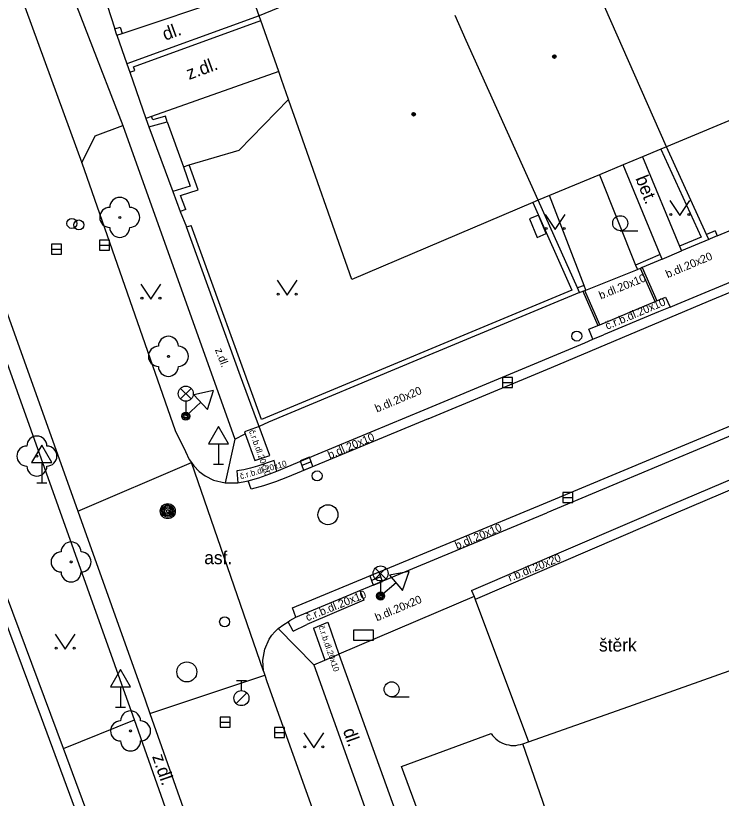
# Model space of a CAD drawing. Extents: x -596229 to -595156, y -1161237 to -1159376.
# Drawn here: x -596015.28 to -595980.03, y -1160795.27 to -1160756.18 of the extents above; entities that cross this region are included whole.
import ezdxf

# ---------------------------------------------------------------- set-up
doc = ezdxf.new("R2010")
doc.units = 0
for name, color, linetype in [('Level 22', 7, 'Continuous'), ('Level 24', 7, 'Continuous'), ('Level 27', 7, 'Continuous'), ('Level 28', 7, 'Continuous'), ('Level 31', 7, 'Continuous'), ('Level 33', 7, 'Continuous'), ('Level 34', 7, 'Continuous'), ('Level 36', 7, 'Continuous'), ('Level 39', 7, 'Continuous'), ('Specificka linie pasportu komunikaci', 7, 'Continuous'), ('TM - budovy zdene_ betonove - VP', 7, 'Continuous'), ('TM - chodniky - VP', 7, 'Continuous'), ('TM - komunikace - VP', 7, 'Continuous'), ('TM - letecke snimky - pomocna linie', 7, 'Continuous'), ('TM - plot drateny_ kovovy - VP', 7, 'Continuous'), ('TM - podezdivka plotu - VP', 7, 'Continuous'), ('TM - popis povrchu', 7, 'Continuous'), ('TM - rozhrani mezi zpev. plochami mezi sebou - VP', 7, 'Continuous'), ('TM - rozhrani ploch obecne - VP', 7, 'Continuous'), ('TM - vjezd na pozemek', 7, 'Continuous'), ('TM - zed operna - VP', 7, 'Continuous')]:
    doc.layers.add(name, color=color, linetype=linetype)

msp = doc.modelspace()

# ---------------------------------------------------------------- linework, layer by layer
at = {"layer": 'Level 22'}
for centre in [(-596010.08, -1160766.25), (-596007.65, -1160773.19), (-596014.22, -1160778.17), (-596012.51, -1160783.46), (-596009.54, -1160791.9)]:
    msp.add_circle(centre, 0.05, dxfattribs=at)
for centre, start, end in [((-596010.08, -1160765.75), 0, 180), ((-596010.58, -1160766.25), 90, 270), ((-596009.58, -1160766.25), 270, 90), ((-596010.08, -1160766.75), 180, 0), ((-596007.65, -1160772.69), 0, 180), ((-596008.15, -1160773.19), 90, 270), ((-596007.15, -1160773.19), 270, 90), ((-596007.65, -1160773.69), 180, 0), ((-596014.22, -1160777.67), 0, 180), ((-596014.72, -1160778.17), 90, 270), ((-596013.72, -1160778.17), 270, 90), ((-596014.22, -1160778.67), 180, 0), ((-596012.51, -1160782.96), 0, 180), ((-596013.01, -1160783.46), 90, 270), ((-596012.01, -1160783.46), 270, 90), ((-596012.51, -1160783.96), 180, 0), ((-596009.54, -1160791.4), 0, 180), ((-596010.04, -1160791.9), 90, 270), ((-596009.04, -1160791.9), 270, 90), ((-596009.54, -1160792.4), 180, 0)]:
    msp.add_arc(centre, 0.5, start, end, dxfattribs=at)
at = {"layer": 'Level 24'}
for points in [[(-595988.772, -1160767.054), (-595989.158, -1160766.132), (-595989.619, -1160766.325), (-595989.233, -1160767.247)], [(-595998.397, -1160787.358), (-595997.397, -1160787.358), (-595997.397, -1160786.858), (-595998.397, -1160786.858)]]:
    msp.add_lwpolyline(points, close=True, dxfattribs=at)
at = {"layer": 'Level 27'}
for p, q in [((-596011.09, -1160767.64), (-596010.59, -1160767.64)), ((-596013.49, -1160767.84), (-596012.99, -1160767.84)), ((-595990.96, -1160774.49), (-595990.46, -1160774.49)), ((-596000.516, -1160778.461), (-596000.984, -1160778.639)), ((-595987.94, -1160780.24), (-595987.44, -1160780.24)), ((-595997.036, -1160784.201), (-595997.504, -1160784.379)), ((-596005.06, -1160791.46), (-596004.56, -1160791.46)), ((-596002.35, -1160791.98), (-596001.85, -1160791.98))]:
    msp.add_line(p, q, dxfattribs=at)
for points in [[(-596013.49, -1160768.09), (-596012.99, -1160768.09), (-596012.99, -1160767.59), (-596013.49, -1160767.59)], [(-596011.09, -1160767.89), (-596010.59, -1160767.89), (-596010.59, -1160767.39), (-596011.09, -1160767.39)], [(-595990.96, -1160774.74), (-595990.46, -1160774.74), (-595990.46, -1160774.24), (-595990.96, -1160774.24)], [(-596000.606, -1160778.227), (-596001.073, -1160778.406), (-596000.894, -1160778.873), (-596000.427, -1160778.694)], [(-595987.94, -1160780.49), (-595987.44, -1160780.49), (-595987.44, -1160779.99), (-595987.94, -1160779.99)], [(-595997.126, -1160783.967), (-595997.593, -1160784.146), (-595997.414, -1160784.613), (-595996.947, -1160784.434)], [(-596005.06, -1160791.71), (-596004.56, -1160791.71), (-596004.56, -1160791.21), (-596005.06, -1160791.21)], [(-596002.35, -1160792.23), (-596001.85, -1160792.23), (-596001.85, -1160791.73), (-596002.35, -1160791.73)]]:
    msp.add_lwpolyline(points, close=True, dxfattribs=at)
for centre in [(-595999.68, -1160781.1), (-596006.73, -1160788.95)]:
    msp.add_circle(centre, 0.5, dxfattribs=at)
at = {"layer": 'Level 28'}
for p, q in [((-596004.25, -1160789.385), (-596003.75, -1160789.385)), ((-596004, -1160789.885), (-596004, -1160789.385)), ((-596004.258, -1160790.532), (-596003.728, -1160790.002))]:
    msp.add_line(p, q, dxfattribs=at)
for centre, radius in [((-596012.47, -1160766.55), 0.25), ((-596012.12, -1160766.63), 0.25), ((-595987.25, -1160772.18), 0.25), ((-596007.77, -1160780.82), 0.25), ((-596004.84, -1160786.45), 0.25), ((-596004, -1160790.26), 0.375)]:
    msp.add_circle(centre, radius, dxfattribs=at)
at = {"layer": 'Level 31'}
for centre, radius in [((-596000.22, -1160779.16), 0.25), ((-596007.68, -1160780.92), 0.375), ((-596007.68, -1160780.92), 0.305), ((-596007.68, -1160780.92), 0.235), ((-596007.68, -1160780.92), 0.165), ((-596007.68, -1160780.92), 0.0781)]:
    msp.add_circle(centre, radius, dxfattribs=at)
at = {"layer": 'Level 33'}
for p, q in [((-596007.045, -1160775.32), (-596006.515, -1160774.79)), ((-596007.045, -1160774.79), (-596006.515, -1160775.32)), ((-596006.78, -1160775.43), (-596006.78, -1160776.18)), ((-595997.315, -1160784.3), (-595996.785, -1160783.77)), ((-595997.315, -1160783.77), (-595996.785, -1160784.3)), ((-595997.05, -1160784.41), (-595997.05, -1160785.16))]:
    msp.add_line(p, q, dxfattribs=at)
for centre, radius in [((-596006.78, -1160775.055), 0.375), ((-596006.78, -1160776.18), 0.2), ((-596006.78, -1160776.18), 0.145), ((-596006.78, -1160776.18), 0.0876), ((-595997.05, -1160784.035), 0.375), ((-595997.05, -1160785.16), 0.2), ((-595997.05, -1160785.16), 0.145), ((-595997.05, -1160785.16), 0.0876)]:
    msp.add_circle(centre, radius, dxfattribs=at)
at = {"layer": 'Level 34'}
for p, q in [((-596006.036, -1160775.485), (-596006.78, -1160776.18)), ((-596005.15, -1160777.552), (-596005.15, -1160778.57)), ((-596013.98, -1160778.492), (-596013.98, -1160779.51)), ((-596005.4, -1160778.57), (-596004.9, -1160778.57)), ((-596014.23, -1160779.51), (-596013.73, -1160779.51)), ((-595996.277, -1160784.497), (-595997.05, -1160785.16)), ((-596010.05, -1160789.692), (-596010.05, -1160790.71)), ((-596010.3, -1160790.71), (-596009.8, -1160790.71))]:
    msp.add_line(p, q, dxfattribs=at)
for points in [[(-596006.377, -1160775.12), (-596005.695, -1160775.851), (-596005.403, -1160774.895)], [(-596005.65, -1160777.552), (-596004.65, -1160777.552), (-596005.15, -1160776.686)], [(-596014.48, -1160778.492), (-596013.48, -1160778.492), (-596013.98, -1160777.626)], [(-595996.603, -1160784.118), (-595995.952, -1160784.877), (-595995.62, -1160783.933)], [(-596010.55, -1160789.692), (-596009.55, -1160789.692), (-596010.05, -1160788.826)]]:
    msp.add_lwpolyline(points, close=True, dxfattribs=at)
at = {"layer": 'Level 36'}
for p, q in [((-595985.08, -1160766.915), (-595984.205, -1160766.915)), ((-595996.5, -1160790.195), (-595995.625, -1160790.195))]:
    msp.add_line(p, q, dxfattribs=at)
for points in [[(-595982.6, -1160765.41), (-595982.1, -1160766.16), (-595981.6, -1160765.41)], [(-595988.83, -1160766.11), (-595988.33, -1160766.86), (-595987.83, -1160766.11)], [(-596009.02, -1160769.59), (-596008.52, -1160770.34), (-596008.02, -1160769.59)], [(-596002.21, -1160769.38), (-596001.71, -1160770.13), (-596001.21, -1160769.38)], [(-596013.31, -1160787.06), (-596012.81, -1160787.81), (-596012.31, -1160787.06)], [(-596000.89, -1160791.99), (-596000.39, -1160792.74), (-595999.89, -1160791.99)]]:
    msp.add_lwpolyline(points, dxfattribs=at)
for centre, radius in [((-595985.08, -1160766.54), 0.375), ((-595982.55, -1160766.11), 0.05), ((-595981.651, -1160766.11), 0.05), ((-595988.78, -1160766.81), 0.05), ((-595987.881, -1160766.81), 0.05), ((-596002.16, -1160770.08), 0.05), ((-596001.261, -1160770.08), 0.05), ((-596008.97, -1160770.29), 0.05), ((-596008.071, -1160770.29), 0.05), ((-596013.26, -1160787.76), 0.05), ((-596012.361, -1160787.76), 0.05), ((-595996.5, -1160789.82), 0.375), ((-596000.84, -1160792.69), 0.05), ((-595999.941, -1160792.69), 0.05)]:
    msp.add_circle(centre, radius, dxfattribs=at)
at = {"layer": 'Level 39'}
for centre, radius in [((-595988.37, -1160758.22), 0.09), ((-595988.37, -1160758.22), 0.0398), ((-595995.4, -1160761.1), 0.09), ((-595995.4, -1160761.1), 0.0398)]:
    msp.add_circle(centre, radius, dxfattribs=at)
at = {"layer": 'Specificka linie pasportu komunikaci'}
for points in [[(-596008.63, -1160761.73), (-596007.429, -1160764.96)], [(-596012.17, -1160780.93), (-596006.49, -1160778.5)], [(-596002.9, -1160788.91), (-596006.49, -1160778.5)], [(-596008.57, -1160791.03), (-596002.83, -1160789.11)], [(-596012.89, -1160792.77), (-596009.34, -1160791.35)]]:
    msp.add_lwpolyline(points, dxfattribs=at)
at = {"layer": 'TM - budovy zdene_ betonove - VP'}
for points in [[(-596003.12, -1160756.18), (-596004.5, -1160752.3)], [(-595982.77, -1160762.73), (-595987.13, -1160752.84)], [(-595998.28, -1160754.19), (-596003.12, -1160756.18)], [(-596003.04, -1160756.42), (-596003.12, -1160756.18)], [(-596002.14, -1160758.96), (-596003.04, -1160756.42)], [(-595992.77, -1160757.42), (-595993.32, -1160756.17)], [(-595989.18, -1160765.39), (-595992.77, -1160757.42)], [(-596001.65, -1160760.36), (-596002, -1160759.37), (-596002.14, -1160758.96)], [(-595974.35, -1160759.21), (-595982.77, -1160762.73)], [(-595998.48, -1160769.36), (-596001.37, -1160761.16), (-596001.51, -1160760.74), (-596001.65, -1160760.36)], [(-595983.05, -1160762.85), (-595983.96, -1160763.22)], [(-595982.77, -1160762.73), (-595983.05, -1160762.85)], [(-595983.96, -1160763.22), (-595984.94, -1160763.63)], [(-595984.94, -1160763.63), (-595986.12, -1160764.12)], [(-595986.12, -1160764.12), (-595988.62, -1160765.16)], [(-595989.18, -1160765.39), (-595989.45, -1160765.51)], [(-595988.62, -1160765.16), (-595989.18, -1160765.39)], [(-595989.45, -1160765.51), (-595998.48, -1160769.36)], [(-595984.94, -1160790.77), (-595979.63, -1160788.9)], [(-595989.66, -1160792.44), (-595984.94, -1160790.77)], [(-595989.95, -1160792.54), (-595989.66, -1160792.44)], [(-595987.64, -1160799.17), (-595989.95, -1160792.54)]]:
    msp.add_lwpolyline(points, dxfattribs=at)
at = {"layer": 'TM - chodniky - VP'}
for points in [[(-596009.96, -1160757.06), (-596004.48, -1160755.22), (-596005.36, -1160752.59)], [(-596009.64, -1160790.51), (-596022.11, -1160755.59)], [(-596009.92, -1160761.66), (-596004.33, -1160777.33)], [(-595983.96, -1160763.22), (-595982.11, -1160767.69)], [(-595983.08, -1160768.1), (-595984.94, -1160763.63)], [(-595970.91, -1160776.17), (-595982.3, -1160781.02)], [(-596004.33, -1160777.33), (-596004.81, -1160779.51)], [(-595982.3, -1160781.02), (-595992.32, -1160785.33)], [(-596000.39, -1160788.59), (-596002.17, -1160786.79)], [(-596000.39, -1160788.59), (-595995.39, -1160802.57), (-595996.69, -1160803.04), (-595998.1, -1160802.37)], [(-596009.34, -1160791.35), (-596009.64, -1160790.51)], [(-596001.42, -1160813.84), (-596009.34, -1160791.35)]]:
    msp.add_lwpolyline(points, dxfattribs=at)
at = {"layer": 'TM - komunikace - VP'}
for points in [[(-596013.36, -1160752.78), (-596009.92, -1160761.66)], [(-596021.28, -1160755.46), (-596012.17, -1160780.93)], [(-596011.97, -1160763.52), (-596011.31, -1160762.17), (-596009.92, -1160761.66)], [(-596011.97, -1160763.52), (-596007.31, -1160776.9), (-596006.8, -1160777.94)], [(-595982.24, -1160770.59), (-595978.75, -1160769.13)], [(-595982.59, -1160770.74), (-595983.17, -1160770.96)], [(-595982.59, -1160770.74), (-595982.24, -1160770.59)], [(-595983.17, -1160770.96), (-595985.92, -1160772.12)], [(-595986.85, -1160772.52), (-595986.44, -1160772.34)], [(-595986.44, -1160772.34), (-595985.92, -1160772.12)], [(-595994.87, -1160775.86), (-595986.85, -1160772.52)], [(-596000.16, -1160778.06), (-595994.87, -1160775.86)], [(-595977.63, -1160776.35), (-595988.74, -1160781)], [(-596006.8, -1160777.94), (-596006.61, -1160778.34), (-596006.49, -1160778.5)], [(-596002.24, -1160778.92), (-596000.16, -1160778.06)], [(-596006.49, -1160778.5), (-596006.38, -1160778.65), (-596006.11, -1160778.94), (-596005.81, -1160779.16), (-596005.4, -1160779.37), (-596004.81, -1160779.51)], [(-596003.66, -1160779.4), (-596003.13, -1160779.25), (-596002.59, -1160779.05), (-596002.24, -1160778.92)], [(-596004.81, -1160779.51), (-596004.18, -1160779.5)], [(-596004.18, -1160779.5), (-596003.75, -1160779.42), (-596003.66, -1160779.4)], [(-596012.17, -1160780.93), (-596008.81, -1160790.34)], [(-595998.09, -1160784.89), (-595997.6, -1160784.68), (-595988.74, -1160781)], [(-596001.28, -1160786.21), (-595998.52, -1160785.07), (-595998.09, -1160784.89)], [(-596002.17, -1160786.79), (-596001.88, -1160786.59), (-596001.67, -1160786.45)], [(-596001.67, -1160786.45), (-596001.58, -1160786.39), (-596001.28, -1160786.21)], [(-596002.17, -1160786.79), (-596002.34, -1160786.95)], [(-596002.9, -1160788.91), (-596002.94, -1160788.36), (-596002.84, -1160787.81), (-596002.62, -1160787.31)], [(-596002.62, -1160787.31), (-596002.49, -1160787.12), (-596002.34, -1160786.95)], [(-596002.9, -1160788.91), (-596002.83, -1160789.11)], [(-596002.83, -1160789.11), (-596002.73, -1160789.43)], [(-596002.73, -1160789.43), (-595998.1, -1160802.37)], [(-596008.81, -1160790.34), (-596008.57, -1160791.03)], [(-596008.57, -1160791.03), (-596000.61, -1160813.56)]]:
    msp.add_lwpolyline(points, dxfattribs=at)
at = {"layer": 'TM - letecke snimky - pomocna linie'}
for points in [[(-596006.61, -1160763.63), (-596004.12, -1160762.9), (-596001.65, -1160760.36)], [(-595994.63, -1160800.69), (-595994.36, -1160799.51), (-595993.65, -1160798.87), (-595993.96, -1160798), (-595994.35, -1160798.14), (-595996, -1160793.68), (-595991.53, -1160792.03)], [(-595991.53, -1160792.03), (-595991.46, -1160792.13), (-595991.38, -1160792.21), (-595991.29, -1160792.3), (-595991.2, -1160792.37), (-595991.1, -1160792.44), (-595990.99, -1160792.49), (-595990.88, -1160792.54), (-595990.77, -1160792.57), (-595990.65, -1160792.6), (-595990.54, -1160792.62), (-595990.42, -1160792.62), (-595990.3, -1160792.62), (-595990.18, -1160792.6), (-595990.06, -1160792.58), (-595989.95, -1160792.54)]]:
    msp.add_lwpolyline(points, dxfattribs=at)
at = {"layer": 'TM - plot drateny_ kovovy - VP'}
for points in [[(-596009.33, -1160758.91), (-596009.4, -1160758.73), (-596003.04, -1160756.42)], [(-596007.79, -1160761.19), (-596008.43, -1160761.37), (-596008.49, -1160761.21)], [(-595983.05, -1160762.85), (-595981.03, -1160767.23)], [(-596006.78, -1160765.86), (-596007.04, -1160765.15), (-596006.17, -1160764.88), (-596006.61, -1160763.63)], [(-595989.45, -1160765.51), (-595987.49, -1160769.88), (-596003, -1160776.34), (-596006.52, -1160766.65)], [(-595980.34, -1160766.93), (-595980.77, -1160767.11)], [(-595981.03, -1160767.23), (-595982.11, -1160767.69)], [(-595982.11, -1160767.69), (-595982.01, -1160767.92)], [(-595983.08, -1160768.1), (-595984.31, -1160768.63)], [(-595982.98, -1160768.33), (-595983.08, -1160768.1)], [(-595984.31, -1160768.63), (-595984.22, -1160768.86)], [(-595986.88, -1160769.65), (-595987.22, -1160769.77)], [(-595986.79, -1160769.88), (-595986.88, -1160769.65)], [(-595992.37, -1160785.19), (-595999.13, -1160788.06)], [(-595999.13, -1160788.06), (-595995.59, -1160797.91)]]:
    msp.add_lwpolyline(points, dxfattribs=at)
at = {"layer": 'TM - podezdivka plotu - VP'}
for points in [[(-596003.12, -1160756.18), (-596009.72, -1160758.58)], [(-596010.33, -1160756.84), (-596010.06, -1160756.75)], [(-596010.06, -1160756.75), (-596009.96, -1160757.06)], [(-596010.22, -1160757.15), (-596010.33, -1160756.84)], [(-596010.22, -1160757.15), (-596009.96, -1160757.06)], [(-596009.72, -1160758.58), (-596009.57, -1160758.99)], [(-596009.57, -1160758.99), (-596009.33, -1160758.91)], [(-596008.49, -1160761.21), (-596008.77, -1160761.31)], [(-596008.77, -1160761.31), (-596008.63, -1160761.73)], [(-596008.63, -1160761.73), (-596007.71, -1160761.48)], [(-596007.71, -1160761.48), (-596007.79, -1160761.19)], [(-595980.77, -1160767.11), (-595982.77, -1160762.73)], [(-596006.89, -1160763.73), (-596006.56, -1160764.69), (-596007.43, -1160764.96)], [(-596006.89, -1160763.73), (-596006.61, -1160763.63)], [(-596007.43, -1160764.96), (-596007.06, -1160765.96)], [(-595987.22, -1160769.77), (-595989.18, -1160765.39)], [(-596006.78, -1160765.86), (-596007.06, -1160765.96)], [(-596006.75, -1160766.73), (-596006.52, -1160766.65)], [(-596004.04, -1160774.18), (-596006.75, -1160766.73)], [(-595980.34, -1160766.93), (-595980.24, -1160767.17)], [(-595980.66, -1160767.35), (-595982.01, -1160767.92)], [(-595980.66, -1160767.35), (-595980.77, -1160767.11)], [(-595980.59, -1160767.32), (-595980.66, -1160767.35)], [(-595980.24, -1160767.17), (-595980.59, -1160767.32)], [(-595982.98, -1160768.33), (-595983.98, -1160768.76)], [(-595984.07, -1160768.8), (-595984.22, -1160768.86)], [(-595983.98, -1160768.76), (-595984.07, -1160768.8)], [(-595987.12, -1160770), (-595995.24, -1160773.38)], [(-595987.12, -1160770), (-595987.22, -1160769.77)], [(-595987.12, -1160770), (-595986.94, -1160769.94)], [(-595986.94, -1160769.94), (-595986.84, -1160769.9)], [(-595986.84, -1160769.9), (-595986.79, -1160769.88)], [(-595995.24, -1160773.38), (-596002.65, -1160776.47)], [(-596003.25, -1160776.34), (-596004.04, -1160774.18)], [(-596003.11, -1160776.69), (-596003.25, -1160776.34)], [(-596002.65, -1160776.47), (-596003.11, -1160776.69)]]:
    msp.add_lwpolyline(points, dxfattribs=at)
at = {"layer": 'TM - rozhrani mezi zpev. plochami mezi sebou - VP'}
for points in [[(-596015.61, -1160753.58), (-596014.76, -1160755.91), (-596011.97, -1160763.52)], [(-595980.67, -1160770.44), (-595967.99, -1160765.17)], [(-595983.34, -1160770.45), (-595984.07, -1160768.8)], [(-595983.98, -1160768.76), (-595983.25, -1160770.41)], [(-595986.94, -1160769.94), (-595986.2, -1160771.65)], [(-595986.09, -1160771.61), (-595986.84, -1160769.9)], [(-595988.51, -1160773.74), (-595980.67, -1160770.44)], [(-595986.09, -1160771.61), (-595983.34, -1160770.45)], [(-595983.34, -1160770.45), (-595983.25, -1160770.41)], [(-595983.25, -1160770.41), (-595982.81, -1160770.23)], [(-595982.81, -1160770.23), (-595982.59, -1160770.74)], [(-595986.64, -1160771.83), (-595986.2, -1160771.65)], [(-595986.2, -1160771.65), (-595986.09, -1160771.61)], [(-595986.44, -1160772.34), (-595986.64, -1160771.83)], [(-595994.68, -1160776.31), (-595988.51, -1160773.74)], [(-595982.46, -1160780.58), (-595969.42, -1160775.03)], [(-595988.91, -1160780.56), (-595977.82, -1160775.92)], [(-595994.68, -1160776.31), (-596001.7, -1160779.23)], [(-596003.11, -1160776.69), (-596003.85, -1160776.96)], [(-596002.59, -1160778.15), (-596003.11, -1160776.69)], [(-596004.33, -1160777.33), (-596003.81, -1160777.06)], [(-596003.85, -1160776.96), (-596003.81, -1160777.06)], [(-596003.81, -1160777.06), (-596003.34, -1160778.4)], [(-596003.34, -1160778.4), (-596002.59, -1160778.15)], [(-596003.2, -1160778.68), (-596003.54, -1160778.78)], [(-596002.37, -1160778.39), (-596003.2, -1160778.68)], [(-596002.24, -1160778.92), (-596002.37, -1160778.39)], [(-596003.88, -1160778.85), (-596004.23, -1160778.9)], [(-596004.23, -1160778.9), (-596004.18, -1160779.5)], [(-596003.54, -1160778.78), (-596003.88, -1160778.85)], [(-596003.52, -1160779.83), (-596003.66, -1160779.4)], [(-596001.7, -1160779.23), (-596002.3, -1160779.46), (-596002.9, -1160779.66), (-596003.52, -1160779.83)], [(-596001.45, -1160785.75), (-595988.91, -1160780.56)], [(-595992.51, -1160784.88), (-595982.46, -1160780.58)], [(-595998.09, -1160784.89), (-595997.89, -1160785.37)], [(-595992.51, -1160784.88), (-595992.37, -1160785.19)], [(-596001.28, -1160786.21), (-596001.45, -1160785.75)], [(-595997.89, -1160785.37), (-596000.73, -1160786.58)], [(-596001.41, -1160786.91), (-596001.67, -1160786.45)], [(-596000.4, -1160786.76), (-595999.68, -1160786.47)], [(-595999.68, -1160786.47), (-595999.13, -1160788.06)], [(-596001.41, -1160786.91), (-596000.73, -1160786.58)], [(-596000.4, -1160786.76), (-595999.84, -1160788.37)], [(-595999.84, -1160788.37), (-595999.13, -1160788.06)], [(-596000.39, -1160788.59), (-595999.84, -1160788.37)]]:
    msp.add_lwpolyline(points, dxfattribs=at)
at = {"layer": 'TM - rozhrani ploch obecne - VP'}
for points in [[(-596013.99, -1160791.24), (-596027.29, -1160755.59), (-596038.49, -1160724.32), (-596050.46, -1160692.71)], [(-595992.37, -1160785.19), (-595992.32, -1160785.33)], [(-595992.32, -1160785.33), (-595989.66, -1160792.44)], [(-595980.7, -1160881.58), (-595983.63, -1160873.7), (-595995.28, -1160841.96), (-596005.54, -1160814.09), (-596013.99, -1160791.24)]]:
    msp.add_lwpolyline(points, dxfattribs=at)
at = {"layer": 'TM - vjezd na pozemek'}
for points in [[(-596011.07, -1160754.5), (-596010.33, -1160756.84)], [(-596010.22, -1160757.15), (-596009.72, -1160758.58)], [(-596009.57, -1160758.99), (-596008.77, -1160761.31)], [(-596007.71, -1160761.48), (-596006.89, -1160763.73)], [(-596007.06, -1160765.96), (-596006.75, -1160766.73)], [(-595980.24, -1160767.17), (-595979.36, -1160766.8)], [(-595982.98, -1160768.33), (-595982.01, -1160767.92)], [(-595986.79, -1160769.88), (-595984.22, -1160768.86)]]:
    msp.add_lwpolyline(points, dxfattribs=at)
at = {"layer": 'TM - zed operna - VP'}
for points in [[(-596013.52, -1160791.07), (-596026.82, -1160755.42), (-596029.23, -1160748.7), (-596038.02, -1160724.15), (-596049.99, -1160692.54)], [(-596002.14, -1160758.96), (-596008.49, -1160761.21)], [(-595986.12, -1160764.12), (-595984.31, -1160768.63)], [(-595986.88, -1160769.65), (-595988.62, -1160765.16)], [(-596012.89, -1160792.77), (-596013.52, -1160791.07)], [(-595989.83, -1160855.02), (-595994.81, -1160841.79), (-596005.07, -1160813.92), (-596012.89, -1160792.77)]]:
    msp.add_lwpolyline(points, dxfattribs=at)

# ---------------------------------------------------------------- texts
at = {"layer": 'TM - popis povrchu'}
for s, height, rotation, p in [('dl.', 0.65, 20.05, (-596007.81, -1160757.43)), ('z.dl.', 0.65, 20.05, (-596006.62, -1160759.39)), ('bet.', 0.65, 291.71, (-595984.33, -1160764.3)), ('b.dl.20x20', 0.4, 22.7921, (-595982.71, -1160769.29)), ('b.dl.20x10', 0.4, 22, (-595986.05, -1160770.35)), ('č.r.b.dl.20x10', 0.39999, 23, (-595985.73, -1160771.87)), ('z.dl.', 0.4, 290.9091, (-596005.33, -1160772.86)), ('b.dl.20x20', 0.4, 22.7921, (-595997.23, -1160776)), ('č.r.b.dl.20x10', 0.3, 290, (-596003.63, -1160776.92)), ('b.dl.20x10', 0.4, 22.7921, (-595999.59, -1160778.32)), ('č.r.b.dl.20x10', 0.3, 16, (-596004.03, -1160779.33)), ('b.dl.20x10', 0.4, 22.7921, (-595993.23, -1160782.84)), ('r.b.dl.20x20', 0.39999, 21.9893, (-595990.59, -1160784.45)), ('č.r.b.dl.20x10', 0.39999, 22, (-596000.7, -1160786.43)), ('b.dl.20x20', 0.4, 22.7921, (-595997.23, -1160786.43)), ('č.r.b.dl.20x10', 0.3, 289, (-596000.16, -1160786.69)), ('dl.', 0.65, 289.52, (-595998.94, -1160791.88)), ('z.dl.', 0.65, 289.07, (-596008.47, -1160793.17))]:
    msp.add_text(s, height=height, rotation=rotation, dxfattribs=at).set_placement(p)
for s, p in [('asf.', (-596005.86, -1160783.57)), ('štěrk', (-595986.14, -1160787.93))]:
    msp.add_text(s, height=0.65, dxfattribs=at).set_placement(p)

doc.saveas('drawing.dxf')
